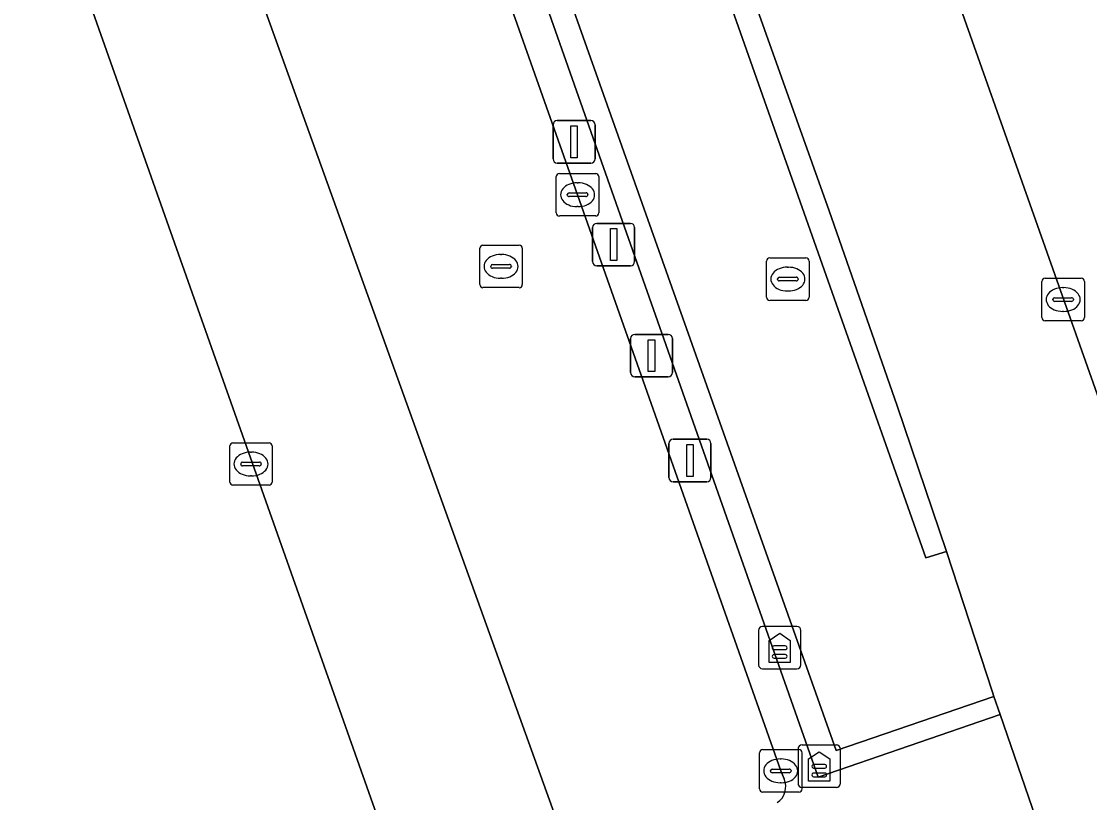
# Model space of a CAD drawing. Extents: x 157692 to 159674, y 381452 to 383291.
# Drawn here: x 159493.47 to 159518.61, y 382833.25 to 382851.65 of the extents above; entities that cross this region are included whole.
import ezdxf

# ---------------------------------------------------------------- set-up
doc = ezdxf.new("R2010")
doc.units = 0
for name, color, linetype in [('IMGEO_Groenvoorziening', 7, 'Continuous'), ('IMGEO_Kolk', 7, 'Continuous'), ('IMGEO_Muur', 7, 'Continuous'), ('IMGEO_Parkeervlak_gesloten', 7, 'Continuous'), ('IMGEO_Reclamezuil', 7, 'Continuous'), ('IMGEO_Rijbaan_lokaal_gesloten', 7, 'Continuous'), ('IMGEO_Rijbaan_lokaal_open', 7, 'Continuous'), ('IMGEO_Rioolput', 7, 'Continuous'), ('IMGEO_Vlaggenmast', 7, 'Continuous'), ('IMGEO_Voetpad_gesloten', 7, 'Continuous'), ('IMGEO_Voetpad_open', 7, 'Continuous')]:
    doc.layers.add(name, color=color, linetype=linetype)

msp = doc.modelspace()

# ---------------------------------------------------------------- linework, layer by layer
at = {"layer": 'IMGEO_Groenvoorziening'}
for points in [[(159516.507, 382835.324), (159512.223, 382833.847), (159500.6, 382866.889), (159500.592, 382866.942), (159493.848, 382864.56), (159493.871, 382864.494), (159494.061, 382863.941), (159494.256, 382863.439)], [(159494.894, 382863.094), (159495.153, 382863.186), (159500.391, 382865.035), (159506.563, 382847.563), (159511.344, 382833.999), (159511.421, 382833.81)], [(159517.981, 382831.072), (159517.512, 382832.407), (159516.507, 382835.324)]]:
    msp.add_lwpolyline(points, dxfattribs=at)
msp.add_arc((159511.018, 382833.625), 0.444, 302.4912, 24.6188, dxfattribs=at)
at = {"layer": 'IMGEO_Kolk'}
for p, q in [((159506.137, 382848.063), (159506.989, 382848.063)), ((159506.062, 382847.137), (159506.062, 382847.989)), ((159506.55, 382847.843), (159506.575, 382847.843)), ((159507.063, 382847.989), (159507.063, 382847.137)), ((159506.321, 382847.557), (159506.321, 382847.569)), ((159506.364, 382847.606), (159506.762, 382847.606)), ((159506.805, 382847.569), (159506.805, 382847.557)), ((159506.759, 382847.52), (159506.361, 382847.52)), ((159506.989, 382847.063), (159506.137, 382847.063)), ((159506.573, 382847.283), (159506.548, 382847.283)), ((159517.565, 382845.596), (159518.417, 382845.596)), ((159517.49, 382844.67), (159517.49, 382845.522)), ((159517.978, 382845.376), (159518.003, 382845.376)), ((159518.491, 382845.522), (159518.491, 382844.67)), ((159517.749, 382845.09), (159517.749, 382845.102)), ((159518.187, 382845.053), (159517.789, 382845.053)), ((159517.792, 382845.139), (159518.19, 382845.139)), ((159518.233, 382845.102), (159518.233, 382845.09)), ((159518.001, 382844.816), (159517.976, 382844.816)), ((159518.417, 382844.596), (159517.565, 382844.596)), ((159510.918, 382834.499), (159511.77, 382834.499)), ((159510.843, 382833.573), (159510.843, 382834.425)), ((159511.331, 382834.279), (159511.356, 382834.279)), ((159511.844, 382834.425), (159511.844, 382833.573)), ((159511.102, 382833.993), (159511.102, 382834.005)), ((159511.145, 382834.042), (159511.543, 382834.042)), ((159511.586, 382834.005), (159511.586, 382833.993)), ((159511.54, 382833.956), (159511.142, 382833.956)), ((159511.354, 382833.719), (159511.329, 382833.719)), ((159511.77, 382833.499), (159510.918, 382833.499))]:
    msp.add_line(p, q, dxfattribs=at)
for points in [[(159506.137, 382848.063), (159506.989, 382848.063)], [(159506.062, 382847.137), (159506.062, 382847.989)], [(159507.063, 382847.989), (159507.063, 382847.137)], [(159506.989, 382847.063), (159506.137, 382847.063)], [(159517.565, 382845.596), (159518.417, 382845.596)], [(159517.49, 382844.67), (159517.49, 382845.522)], [(159518.491, 382845.522), (159518.491, 382844.67)], [(159518.417, 382844.596), (159517.565, 382844.596)], [(159510.918, 382834.499), (159511.77, 382834.499)], [(159510.843, 382833.573), (159510.843, 382834.425)], [(159511.844, 382834.425), (159511.844, 382833.573)], [(159511.77, 382833.499), (159510.918, 382833.499)]]:
    msp.add_lwpolyline(points, dxfattribs=at)
for centre, radius, start, end in [((159506.139, 382847.987), 0.0765, 91.552, 178.448), ((159506.139, 382847.987), 0.0765, 91.552, 178.448), ((159506.987, 382847.987), 0.0765, 1.552, 88.448), ((159506.987, 382847.987), 0.0765, 1.552, 88.448), ((159506.361, 382847.566), 0.0403, 85.8775, 175.7526), ((159506.358, 382847.556), 0.0366, 178.938, 274.7102), ((159506.762, 382847.563), 0.043, 264.8664, 352.4533), ((159506.766, 382847.568), 0.0386, 1.7309, 96.639), ((159506.139, 382847.139), 0.0765, 181.552, 268.448), ((159506.139, 382847.139), 0.0765, 181.552, 268.448), ((159506.987, 382847.139), 0.0765, 271.552, 358.448), ((159506.987, 382847.139), 0.0765, 271.552, 358.448), ((159517.567, 382845.52), 0.0765, 91.552, 178.448), ((159517.567, 382845.52), 0.0765, 91.552, 178.448), ((159518.415, 382845.52), 0.0765, 1.552, 88.448), ((159518.415, 382845.52), 0.0765, 1.552, 88.448), ((159517.789, 382845.099), 0.0403, 85.8775, 175.7526), ((159517.786, 382845.089), 0.0366, 178.938, 274.7102), ((159518.19, 382845.096), 0.043, 264.8664, 352.4533), ((159518.194, 382845.101), 0.0386, 1.7309, 96.639), ((159517.567, 382844.672), 0.0765, 181.552, 268.448), ((159517.567, 382844.672), 0.0765, 181.552, 268.448), ((159518.415, 382844.672), 0.0765, 271.552, 358.448), ((159518.415, 382844.672), 0.0765, 271.552, 358.448), ((159510.92, 382834.423), 0.0765, 91.552, 178.448), ((159510.92, 382834.423), 0.0765, 91.552, 178.448), ((159511.768, 382834.423), 0.0765, 1.552, 88.448), ((159511.768, 382834.423), 0.0765, 1.552, 88.448), ((159511.142, 382834.002), 0.0403, 85.8775, 175.7526), ((159511.139, 382833.992), 0.0366, 178.938, 274.7102), ((159511.543, 382833.999), 0.043, 264.8664, 352.4533), ((159511.547, 382834.004), 0.0386, 1.7309, 96.639), ((159510.92, 382833.575), 0.0765, 181.552, 268.448), ((159510.92, 382833.575), 0.0765, 181.552, 268.448), ((159511.768, 382833.575), 0.0765, 271.552, 358.448), ((159511.768, 382833.575), 0.0765, 271.552, 358.448)]:
    msp.add_arc(centre, radius, start, end, dxfattribs=at)
for centre, major_axis, ratio, start_param, end_param in [((159506.549, 382847.563), (-0.387, 0.002), 0.722429, 4.712389, 7.853982), ((159506.574, 382847.563), (-0.39, 0.002), 0.717154, 1.570796, 4.712389), ((159517.977, 382845.096), (-0.387, 0.002), 0.722429, 4.712389, 7.853982), ((159518.002, 382845.096), (-0.39, 0.002), 0.717154, 1.570796, 4.712389), ((159511.33, 382833.999), (-0.387, 0.002), 0.722429, 4.712389, 7.853982), ((159511.355, 382833.999), (-0.39, 0.002), 0.717154, 1.570796, 4.712389)]:
    msp.add_ellipse(centre, major_axis=major_axis, ratio=ratio, start_param=start_param, end_param=end_param, dxfattribs=at)
at = {"layer": 'IMGEO_Muur'}
for points in [[(159504.253, 382870.288), (159503.784, 382870.122), (159514.759, 382839.016), (159515.247, 382839.163), (159514.083, 382842.595), (159512.484, 382847.188), (159509.041, 382856.852), (159508.953, 382857.099)], [(159500.438, 382868.942), (159499.963, 382868.786), (159500.592, 382866.942), (159500.6, 382866.889), (159512.223, 382833.847), (159516.507, 382835.324), (159516.36, 382835.749), (159512.651, 382834.482)]]:
    msp.add_lwpolyline(points, close=True, dxfattribs=at)
at = {"layer": 'IMGEO_Parkeervlak_gesloten'}
for points in [[(159506.563, 382847.563), (159500.391, 382865.035), (159495.153, 382863.186), (159507.282, 382829.469), (159507.332, 382829.392), (159507.294, 382829.47)], [(159503.475, 382828.321), (159493.146, 382857.559)], [(159511.421, 382833.81), (159511.344, 382833.999), (159506.563, 382847.563)]]:
    msp.add_lwpolyline(points, dxfattribs=at)
msp.add_arc((159511.018, 382833.625), 0.444, 302.4912, 24.6188, dxfattribs=at)
at = {"layer": 'IMGEO_Reclamezuil'}
for p, q in [((159510.821, 382837.305), (159510.821, 382836.497)), ((159510.821, 382837.305), (159510.821, 382836.497)), ((159511.723, 382837.399), (159510.915, 382837.399)), ((159511.723, 382837.399), (159510.915, 382837.399)), ((159511.817, 382836.497), (159511.817, 382837.305)), ((159511.817, 382836.497), (159511.817, 382837.305)), ((159511.45, 382836.941), (159511.188, 382836.941)), ((159511.188, 382836.854), (159511.45, 382836.854)), ((159511.45, 382836.739), (159511.188, 382836.739)), ((159511.188, 382836.652), (159511.45, 382836.652)), ((159510.915, 382836.403), (159511.723, 382836.403)), ((159510.915, 382836.403), (159511.723, 382836.403)), ((159511.751, 382834.514), (159511.751, 382833.706)), ((159511.751, 382834.514), (159511.751, 382833.706)), ((159512.653, 382834.608), (159511.845, 382834.608)), ((159512.653, 382834.608), (159511.845, 382834.608)), ((159512.747, 382833.706), (159512.747, 382834.514)), ((159512.747, 382833.706), (159512.747, 382834.514)), ((159512.38, 382834.15), (159512.118, 382834.15)), ((159512.118, 382834.063), (159512.38, 382834.063)), ((159512.38, 382833.948), (159512.118, 382833.948)), ((159512.118, 382833.861), (159512.38, 382833.861)), ((159511.845, 382833.612), (159512.653, 382833.612)), ((159511.845, 382833.612), (159512.653, 382833.612))]:
    msp.add_line(p, q, dxfattribs=at)
for points in [[(159511.069, 382837.072), (159511.319, 382837.242), (159511.569, 382837.072), (159511.569, 382836.549), (159511.069, 382836.549), (159511.069, 382837.072)], [(159511.999, 382834.281), (159512.249, 382834.451), (159512.499, 382834.281), (159512.499, 382833.758), (159511.999, 382833.758), (159511.999, 382834.281)]]:
    msp.add_lwpolyline(points, dxfattribs=at)
for centre, radius, start, end in [((159510.915, 382837.305), 0.0946, 90, 180), ((159510.915, 382837.305), 0.0946, 90, 180), ((159511.723, 382837.305), 0.0946, 0, 90), ((159511.723, 382837.305), 0.0946, 0, 90), ((159511.188, 382836.898), 0.0436, 89.974, 270.026), ((159511.188, 382836.695), 0.0436, 89.974, 270.026), ((159511.45, 382836.898), 0.0436, 269.974, 90.026), ((159511.45, 382836.695), 0.0436, 269.974, 90.026), ((159510.915, 382836.497), 0.0946, 180, 270), ((159510.915, 382836.497), 0.0946, 180, 270), ((159511.723, 382836.497), 0.0946, 270, 0), ((159511.723, 382836.497), 0.0946, 270, 0), ((159511.845, 382834.514), 0.0946, 90, 180), ((159511.845, 382834.514), 0.0946, 90, 180), ((159512.653, 382834.514), 0.0946, 0, 90), ((159512.653, 382834.514), 0.0946, 0, 90), ((159512.118, 382834.107), 0.0436, 89.974, 270.026), ((159512.38, 382834.107), 0.0436, 269.974, 90.026), ((159512.118, 382833.904), 0.0436, 89.974, 270.026), ((159512.38, 382833.904), 0.0436, 269.974, 90.026), ((159511.845, 382833.706), 0.0946, 180, 270), ((159511.845, 382833.706), 0.0946, 180, 270), ((159512.653, 382833.706), 0.0946, 270, 0), ((159512.653, 382833.706), 0.0946, 270, 0)]:
    msp.add_arc(centre, radius, start, end, dxfattribs=at)
at = {"layer": 'IMGEO_Rijbaan_lokaal_gesloten'}
for points in [[(159507.332, 382829.392), (159507.282, 382829.469), (159495.153, 382863.186), (159494.894, 382863.094)], [(159493.146, 382857.559), (159503.475, 382828.321)]]:
    msp.add_lwpolyline(points, dxfattribs=at)
at = {"layer": 'IMGEO_Rijbaan_lokaal_open'}
msp.add_lwpolyline([(159504.868, 382882.203), (159512.844, 382859.64), (159513.318, 382858.358), (159519.329, 382841.338), (159521.946, 382833.929), (159525.639, 382823.525), (159527.052, 382819.509), (159529.18, 382813.519), (159531.635, 382806.527), (159532.838, 382803.101), (159533.224, 382801.966), (159533.725, 382800.653), (159534.925, 382797.263), (159538.593, 382786.868), (159540.386, 382781.91), (159541.684, 382778.203), (159543.014, 382774.452), (159545.364, 382767.802), (159547.342, 382762.206), (159553.425, 382745.005)], dxfattribs=at)
at = {"layer": 'IMGEO_Rioolput'}
for p, q in [((159504.261, 382845.45), (159504.261, 382846.302)), ((159504.336, 382846.376), (159505.188, 382846.376)), ((159505.262, 382846.302), (159505.262, 382845.45)), ((159504.749, 382846.156), (159504.774, 382846.156)), ((159511.086, 382846.077), (159511.938, 382846.077)), ((159504.52, 382845.87), (159504.52, 382845.882)), ((159504.958, 382845.833), (159504.56, 382845.833)), ((159504.563, 382845.919), (159504.961, 382845.919)), ((159505.004, 382845.882), (159505.004, 382845.87)), ((159511.011, 382845.151), (159511.011, 382846.003)), ((159511.499, 382845.857), (159511.524, 382845.857)), ((159512.012, 382846.003), (159512.012, 382845.151)), ((159504.772, 382845.596), (159504.747, 382845.596)), ((159511.27, 382845.571), (159511.27, 382845.583)), ((159511.708, 382845.534), (159511.31, 382845.534)), ((159511.313, 382845.62), (159511.711, 382845.62)), ((159511.754, 382845.583), (159511.754, 382845.571)), ((159505.188, 382845.376), (159504.336, 382845.376)), ((159511.522, 382845.297), (159511.497, 382845.297)), ((159511.938, 382845.077), (159511.086, 382845.077)), ((159498.376, 382840.798), (159498.376, 382841.65)), ((159498.451, 382841.724), (159499.303, 382841.724)), ((159498.864, 382841.504), (159498.889, 382841.504)), ((159499.377, 382841.65), (159499.377, 382840.798)), ((159498.678, 382841.267), (159499.076, 382841.267)), ((159498.635, 382841.218), (159498.635, 382841.23)), ((159499.073, 382841.181), (159498.675, 382841.181)), ((159499.119, 382841.23), (159499.119, 382841.218)), ((159498.887, 382840.944), (159498.862, 382840.944)), ((159499.303, 382840.724), (159498.451, 382840.724))]:
    msp.add_line(p, q, dxfattribs=at)
for points in [[(159504.261, 382845.45), (159504.261, 382846.302)], [(159504.336, 382846.376), (159505.188, 382846.376)], [(159505.262, 382846.302), (159505.262, 382845.45)], [(159511.086, 382846.077), (159511.938, 382846.077)], [(159511.011, 382845.151), (159511.011, 382846.003)], [(159512.012, 382846.003), (159512.012, 382845.151)], [(159505.188, 382845.376), (159504.336, 382845.376)], [(159511.938, 382845.077), (159511.086, 382845.077)], [(159498.376, 382840.798), (159498.376, 382841.65)], [(159498.451, 382841.724), (159499.303, 382841.724)], [(159499.377, 382841.65), (159499.377, 382840.798)], [(159499.303, 382840.724), (159498.451, 382840.724)]]:
    msp.add_lwpolyline(points, dxfattribs=at)
for centre, radius, start, end in [((159504.338, 382846.3), 0.0765, 91.552, 178.448), ((159504.338, 382846.3), 0.0765, 91.552, 178.448), ((159505.186, 382846.3), 0.0765, 1.552, 88.448), ((159505.186, 382846.3), 0.0765, 1.552, 88.448), ((159511.088, 382846.001), 0.0765, 91.552, 178.448), ((159511.088, 382846.001), 0.0765, 91.552, 178.448), ((159511.936, 382846.001), 0.0765, 1.552, 88.448), ((159511.936, 382846.001), 0.0765, 1.552, 88.448), ((159504.56, 382845.879), 0.0403, 85.8775, 175.7526), ((159504.557, 382845.869), 0.0366, 178.938, 274.7102), ((159504.961, 382845.876), 0.043, 264.8664, 352.4533), ((159504.965, 382845.881), 0.0386, 1.7309, 96.639), ((159511.31, 382845.58), 0.0403, 85.8775, 175.7526), ((159511.307, 382845.57), 0.0366, 178.938, 274.7102), ((159511.711, 382845.577), 0.043, 264.8664, 352.4533), ((159511.715, 382845.582), 0.0386, 1.7309, 96.639), ((159504.338, 382845.452), 0.0765, 181.552, 268.448), ((159504.338, 382845.452), 0.0765, 181.552, 268.448), ((159505.186, 382845.452), 0.0765, 271.552, 358.448), ((159505.186, 382845.452), 0.0765, 271.552, 358.448), ((159511.088, 382845.153), 0.0765, 181.552, 268.448), ((159511.088, 382845.153), 0.0765, 181.552, 268.448), ((159511.936, 382845.153), 0.0765, 271.552, 358.448), ((159511.936, 382845.153), 0.0765, 271.552, 358.448), ((159498.453, 382841.648), 0.0765, 91.552, 178.448), ((159498.453, 382841.648), 0.0765, 91.552, 178.448), ((159499.301, 382841.648), 0.0765, 1.552, 88.448), ((159499.301, 382841.648), 0.0765, 1.552, 88.448), ((159498.675, 382841.227), 0.0403, 85.8775, 175.7526), ((159499.08, 382841.229), 0.0386, 1.7309, 96.639), ((159498.672, 382841.217), 0.0366, 178.938, 274.7102), ((159499.076, 382841.224), 0.043, 264.8664, 352.4533), ((159498.453, 382840.8), 0.0765, 181.552, 268.448), ((159498.453, 382840.8), 0.0765, 181.552, 268.448), ((159499.301, 382840.8), 0.0765, 271.552, 358.448), ((159499.301, 382840.8), 0.0765, 271.552, 358.448)]:
    msp.add_arc(centre, radius, start, end, dxfattribs=at)
for centre, major_axis, ratio, start_param, end_param in [((159504.748, 382845.876), (-0.387, 0.002), 0.722429, 4.712389, 7.853982), ((159504.773, 382845.876), (-0.39, 0.002), 0.717154, 1.570796, 4.712389), ((159511.498, 382845.577), (-0.387, 0.002), 0.722429, 4.712389, 7.853982), ((159511.523, 382845.577), (-0.39, 0.002), 0.717154, 1.570796, 4.712389), ((159498.863, 382841.224), (-0.387, 0.002), 0.722429, 4.712389, 7.853982), ((159498.888, 382841.224), (-0.39, 0.002), 0.717154, 1.570796, 4.712389)]:
    msp.add_ellipse(centre, major_axis=major_axis, ratio=ratio, start_param=start_param, end_param=end_param, dxfattribs=at)
at = {"layer": 'IMGEO_Vlaggenmast'}
for p, q in [((159506.086, 382849.309), (159506.876, 382849.309)), ((159506.876, 382849.309), (159506.086, 382849.309)), ((159505.986, 382848.409), (159505.986, 382849.209)), ((159505.986, 382849.209), (159505.986, 382848.409)), ((159506.976, 382849.209), (159506.976, 382848.409)), ((159506.976, 382848.409), (159506.976, 382849.209)), ((159506.876, 382848.309), (159506.086, 382848.309)), ((159506.086, 382848.309), (159506.876, 382848.309)), ((159506.916, 382845.99), (159506.916, 382846.79)), ((159506.916, 382846.79), (159506.916, 382845.99)), ((159507.016, 382846.89), (159507.806, 382846.89)), ((159507.806, 382846.89), (159507.016, 382846.89)), ((159507.906, 382846.79), (159507.906, 382845.99)), ((159507.906, 382845.99), (159507.906, 382846.79)), ((159507.806, 382845.89), (159507.016, 382845.89)), ((159507.016, 382845.89), (159507.806, 382845.89)), ((159507.907, 382844.276), (159508.697, 382844.276)), ((159508.697, 382844.276), (159507.907, 382844.276)), ((159507.807, 382843.376), (159507.807, 382844.176)), ((159507.807, 382844.176), (159507.807, 382843.376)), ((159508.797, 382844.176), (159508.797, 382843.376)), ((159508.797, 382843.376), (159508.797, 382844.176)), ((159508.697, 382843.276), (159507.907, 382843.276)), ((159507.907, 382843.276), (159508.697, 382843.276)), ((159508.812, 382841.807), (159509.602, 382841.807)), ((159509.602, 382841.807), (159508.812, 382841.807)), ((159508.712, 382840.907), (159508.712, 382841.707)), ((159508.712, 382841.707), (159508.712, 382840.907)), ((159509.702, 382841.707), (159509.702, 382840.907)), ((159509.702, 382840.907), (159509.702, 382841.707)), ((159509.602, 382840.807), (159508.812, 382840.807)), ((159508.812, 382840.807), (159509.602, 382840.807))]:
    msp.add_line(p, q, dxfattribs=at)
for points in [[(159506.406, 382849.184), (159506.556, 382849.184), (159506.556, 382848.434), (159506.406, 382848.434), (159506.406, 382849.184)], [(159507.336, 382846.765), (159507.486, 382846.765), (159507.486, 382846.015), (159507.336, 382846.015), (159507.336, 382846.765)], [(159508.227, 382844.151), (159508.377, 382844.151), (159508.377, 382843.401), (159508.227, 382843.401), (159508.227, 382844.151)], [(159509.132, 382841.682), (159509.282, 382841.682), (159509.282, 382840.932), (159509.132, 382840.932), (159509.132, 382841.682)]]:
    msp.add_lwpolyline(points, dxfattribs=at)
for centre, start, end in [((159506.086, 382849.209), 90, 180), ((159506.086, 382849.209), 90, 180), ((159506.876, 382849.209), 0, 90), ((159506.876, 382849.209), 360, 90), ((159506.086, 382848.409), 180, 270), ((159506.086, 382848.409), 180, 270), ((159506.876, 382848.409), 270, 0), ((159506.876, 382848.409), 270, 0), ((159507.016, 382846.79), 90, 180), ((159507.016, 382846.79), 90, 180), ((159507.806, 382846.79), 0, 90), ((159507.806, 382846.79), 360, 90), ((159507.016, 382845.99), 180, 270), ((159507.016, 382845.99), 180, 270), ((159507.806, 382845.99), 270, 0), ((159507.806, 382845.99), 270, 0), ((159507.907, 382844.176), 90, 180), ((159507.907, 382844.176), 90, 180), ((159508.697, 382844.176), 0, 90), ((159508.697, 382844.176), 360, 90), ((159507.907, 382843.376), 180, 270), ((159507.907, 382843.376), 180, 270), ((159508.697, 382843.376), 270, 0), ((159508.697, 382843.376), 270, 0), ((159508.812, 382841.707), 90, 180), ((159508.812, 382841.707), 90, 180), ((159509.602, 382841.707), 0, 90), ((159509.602, 382841.707), 360, 90), ((159508.812, 382840.907), 180, 270), ((159508.812, 382840.907), 180, 270), ((159509.602, 382840.907), 270, 0), ((159509.602, 382840.907), 270, 0)]:
    msp.add_arc(centre, 0.1, start, end, dxfattribs=at)
at = {"layer": 'IMGEO_Voetpad_gesloten'}
msp.add_lwpolyline([(159515.247, 382839.163), (159514.759, 382839.016), (159503.784, 382870.122), (159500.438, 382868.942), (159512.651, 382834.482), (159516.36, 382835.749), (159516.325, 382835.849)], close=True, dxfattribs=at)
at = {"layer": 'IMGEO_Voetpad_open'}
msp.add_lwpolyline([(159480.446, 382967.451), (159471.87, 382961.72), (159484.111, 382927.083), (159497.261, 382889.83), (159497.754, 382888.461), (159500.055, 382882.069), (159504.253, 382870.288), (159508.953, 382857.099), (159509.041, 382856.852), (159512.484, 382847.188), (159514.083, 382842.595), (159515.247, 382839.163), (159516.325, 382835.849), (159516.36, 382835.749), (159516.507, 382835.324), (159517.512, 382832.407), (159521.946, 382833.929), (159519.329, 382841.338), (159513.318, 382858.358), (159512.844, 382859.64), (159504.868, 382882.203)], dxfattribs=at)

doc.saveas('drawing.dxf')
